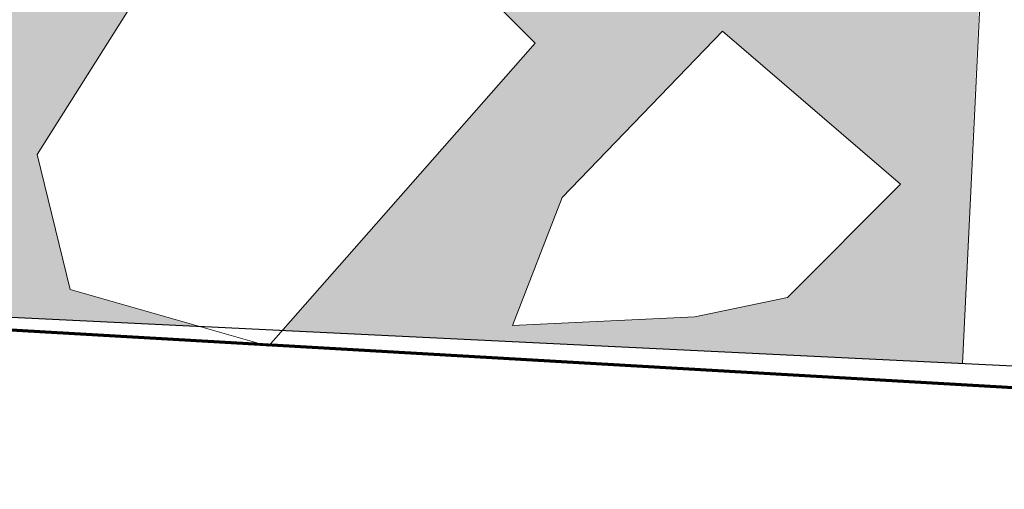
# Model space of a CAD drawing. Header units: metres. Extents: x 32338650 to 32340431, y 5701793 to 5703325.
# Tile 948 of 1056: x 32339382.274 to 32339384.154, y 5702509.658 to 5702510.554. Entities that reach past the tile are written whole.
import ezdxf

# ---------------------------------------------------------------- set-up
doc = ezdxf.new("R2010")
doc.units = ezdxf.units.M
doc.header["$LTSCALE"] = 0.1
for name, color, linetype, lineweight, true_color in [('LPB-BE-Flurstück_Grenze', 7, 'Continuous', 70, 0x004c99), ('LPB-BEF-Polyplatten', 7, 'Continuous', 70, 0x004c99), ('LPB-SON-Bauabschnittsgrenzen', 7, 'Continuous', 70, 0x004c99), ('LPB-VEG-Wiese', 7, 'Continuous', 70, 0x004c99)]:
    doc.layers.add(name, color=color, linetype=linetype, lineweight=lineweight, true_color=true_color)
doc.layers.add('LPB-BEF-Pflaster', color=7, linetype='Continuous', lineweight=25)

msp = doc.modelspace()

# ---------------------------------------------------------------- hatches: boundary and pattern name
at = {"layer": 'LPB-VEG-Wiese', "linetype": 'Continuous', "lineweight": 0, "true_color": 0xd9e0a3, "transparency": 33554687}
h = msp.add_hatch(color=61, dxfattribs=at)
edge = h.paths.add_edge_path()
edge.add_line((32339347.68549, 5702545.16453), (32339351.04997, 5702546.06742))
edge.add_line((32339351.04997, 5702546.06742), (32339350.63527, 5702547.61274))
edge.add_arc((32339367.52068, 5702476.40691), 73.18051, 75.1375671, 103.3404264, ccw=False)
edge.add_line((32339386.29141, 5702547.13913), (32339386.28966, 5702547.13477))
edge.add_arc((32339366.72425, 5702473.19013), 76.48932, 74.8612654, 75.1794372, ccw=False)
edge.add_arc((32339366.7244, 5702473.19071), 76.48871, 74.4735029, 74.861266, ccw=False)
edge.add_line((32339387.19921, 5702546.8881), (32339387.31867, 5702546.85726))
edge.add_line((32339387.31867, 5702546.85726), (32339387.37043, 5702546.84393))
edge.add_arc((32339394.0453, 5702544.45069), 7.09095, 160.27493, 162.593548)
edge.add_line((32339387.27907, 5702546.57193), (32339386.1439, 5702543.19216))
edge.add_arc((32339399.41532, 5702538.73466), 14, 161.434238, 177.366813)
edge.add_line((32339385.43011, 5702539.37784), (32339384.0743, 5702509.8976))
edge.add_line((32339384.0743, 5702509.8976), (32339379.52532, 5702510.11816))
edge.add_line((32339379.52532, 5702510.11816), (32339379.495, 5702508.493))
edge.add_line((32339379.495, 5702508.493), (32339355.715, 5702509.691))
edge.add_line((32339355.715, 5702509.691), (32339342.68387, 5702510.2765))
edge.add_arc((32339342.14525, 5702498.28859), 12, 87.427401, 99.510562)
edge.add_line((32339340.16249, 5702510.12365), (32339328.24162, 5702508.12652))
edge.add_arc((32339326.25887, 5702519.96158), 12, 268.080758, 279.510562, ccw=False)
edge.add_line((32339325.85698, 5702507.96832), (32339317.09305, 5702508.26199))
edge.add_line((32339317.09305, 5702508.26199), (32339317.185, 5702510.302))
edge.add_line((32339317.185, 5702510.302), (32339312.28605, 5702510.52521))
edge.add_line((32339312.28605, 5702510.52521), (32339310.26005, 5702510.61742))
edge.add_line((32339310.26005, 5702510.61742), (32339310.3741, 5702513.11991))
edge.add_line((32339310.3741, 5702513.11991), (32339304.45285, 5702513.38482))
edge.add_arc((32339311.41079, 5702511.03802), 7.34306, 151.974889, 161.361629, ccw=False)
edge.add_arc((32339540.29265, 5702379.3616), 271.39521, 147.437765, 150.1390944, ccw=False)
edge.add_arc((32339335.30289, 5702511.00984), 27.78027, 147.28911, 148.727864, ccw=False)
edge.add_line((32339311.92835, 5702526.0223), (32339312.01899, 5702526.16343))
edge.add_arc((32339536.65949, 5702381.66036), 267.1039, 145.6021185, 147.2482964, ccw=False)
edge.add_line((32339316.26288, 5702532.5571), (32339316.27064, 5702532.55918))
edge.add_arc((32339540.28175, 5702379.36906), 271.382, 145.5440201, 145.6337063, ccw=False)
edge.add_arc((32339540.29188, 5702379.36213), 271.39427, 145.3382975, 145.5440224, ccw=False)
edge.add_arc((32339540.29493, 5702379.36002), 271.39798, 145.2763114, 145.3382982, ccw=False)
edge.add_arc((32339540.29315, 5702379.36125), 271.39582, 144.8779462, 145.2763101, ccw=False)
edge.add_arc((32339540.30962, 5702379.34965), 271.41597, 144.832017, 144.8779433, ccw=False)
edge.add_arc((32339540.29336, 5702379.3611), 271.39607, 144.6291462, 144.8320157, ccw=False)
edge.add_arc((32339540.64376, 5702379.1123), 271.82582, 144.6170199, 144.629138, ccw=False)
edge.add_arc((32339311.55056, 5702584.32919), 48.39964, 278.882899, 298.202245)
edge.add_arc((32339367.52068, 5702476.40691), 73.18051, 106.0817401, 116.8892518, ccw=False)
edge.add_line((32339347.24906, 5702546.72368), (32339347.25889, 5702546.68854))
edge.add_line((32339347.25889, 5702546.68854), (32339347.25883, 5702546.68852))
edge.add_line((32339347.25883, 5702546.68852), (32339347.25938, 5702546.68656))
edge.add_line((32339347.25938, 5702546.68656), (32339347.66958, 5702545.16026))
edge.add_line((32339347.66958, 5702545.16026), (32339347.68549, 5702545.16453))

# ---------------------------------------------------------------- linework, layer by layer
at = {"layer": 'LPB-BEF-Pflaster', "color": 7, "linetype": 'Continuous', "lineweight": 15, "transparency": 33554687, "flags": 128}
msp.add_lwpolyline([(32339386.12054, 5702510.80057), (32339384.12278, 5702510.89744), (32339384.0743, 5702509.8976), (32339386.07206, 5702509.80073)], close=True, dxfattribs=at)

# ---------------------------------------------------------------- next in the draw order: wipeouts: each hides what was drawn before it
at = {"color": 255, "linetype": 'Continuous', "lineweight": 9, "transparency": 33554687}
msp.add_wipeout([(32339383.74043, 5702510.02372), (32339383.56343, 5702509.98701), (32339383.21544, 5702509.97046), (32339383.31034, 5702510.21489), (32339383.61615, 5702510.53283), (32339383.95583, 5702510.24042)], dxfattribs=at).dxf.layer = 'LPB-BEF-Polyplatten'

# ---------------------------------------------------------------- next in the draw order: linework, layer by layer
at = {"layer": 'LPB-BEF-Polyplatten', "color": 9, "linetype": 'Continuous', "lineweight": 9, "true_color": 0xc7c8ca, "transparency": 33554687, "flags": 128}
msp.add_lwpolyline([(32339383.74043, 5702510.02372), (32339383.56343, 5702509.98701), (32339383.21544, 5702509.97046), (32339383.31034, 5702510.21489), (32339383.61615, 5702510.53283), (32339383.95583, 5702510.24042), (32339383.74043, 5702510.02372)], close=True, dxfattribs=at)

# ---------------------------------------------------------------- next in the draw order: wipeouts: each hides what was drawn before it
at = {"color": 255, "linetype": 'Continuous', "lineweight": 9, "transparency": 33554687}
msp.add_wipeout([(32339382.75782, 5702511.01003), (32339382.30773, 5702510.29704), (32339382.37048, 5702510.03886), (32339382.74956, 5702509.93099), (32339383.25874, 5702510.50972)], dxfattribs=at).dxf.layer = 'LPB-BEF-Polyplatten'

# ---------------------------------------------------------------- next in the draw order: linework, layer by layer
at = {"layer": 'LPB-BE-Flurstück_Grenze', "color": 253, "linetype": 'Continuous', "lineweight": 25, "true_color": 0xadadad, "transparency": 33554687, "flags": 128}
msp.add_lwpolyline([(32339343.90059, 5702508.19462), (32339355.74, 5702507.655), (32339362.634, 5702507.365), (32339362.624, 5702506.884), (32339365.12, 5702506.643), (32339388.04741, 5702505.63643), (32339388.22865, 5702509.69616), (32339379.52532, 5702510.11816), (32339379.495, 5702508.493), (32339355.715, 5702509.691), (32339343.99149, 5702510.21774)], close=True, dxfattribs=at)
at = {"layer": 'LPB-BEF-Polyplatten', "color": 9, "linetype": 'Continuous', "lineweight": 9, "true_color": 0xc7c8ca, "transparency": 33554687, "flags": 128}
msp.add_lwpolyline([(32339382.75782, 5702511.01003), (32339382.30773, 5702510.29704), (32339382.37048, 5702510.03886), (32339382.74956, 5702509.93099), (32339383.25874, 5702510.50972)], close=True, dxfattribs=at)
at = {"layer": 'LPB-SON-Bauabschnittsgrenzen', "color": 242, "linetype": 'Continuous', "lineweight": 70, "true_color": 0xcd2027, "transparency": 33554687, "flags": 128}
msp.add_lwpolyline([(32339397.61822, 5702516.67608), (32339390.63838, 5702516.97246), (32339390.3239, 5702509.54274), (32339388.22476, 5702509.61886), (32339379.52532, 5702510.11816), (32339379.495, 5702508.493), (32339344.24124, 5702510.20652), (32339344.15033, 5702508.18324), (32339342.59254, 5702508.25424, 0.0643379), (32339340.49295, 5702508.15114), (32339328.57208, 5702506.15401, -0.0499133), (32339325.78999, 5702505.96944), (32339317.00351, 5702506.27547), (32339317.185, 5702510.302), (32339312.28605, 5702510.52521), (32339310.26005, 5702510.61742), (32339310.3741, 5702513.11991), (32339304.45285, 5702513.38482, -0.0409803), (32339304.92877, 5702514.48822, -0.0117873), (32339311.55878, 5702525.43068, -0.0062778)], format="xyb", dxfattribs=at)

doc.saveas('drawing.dxf')
